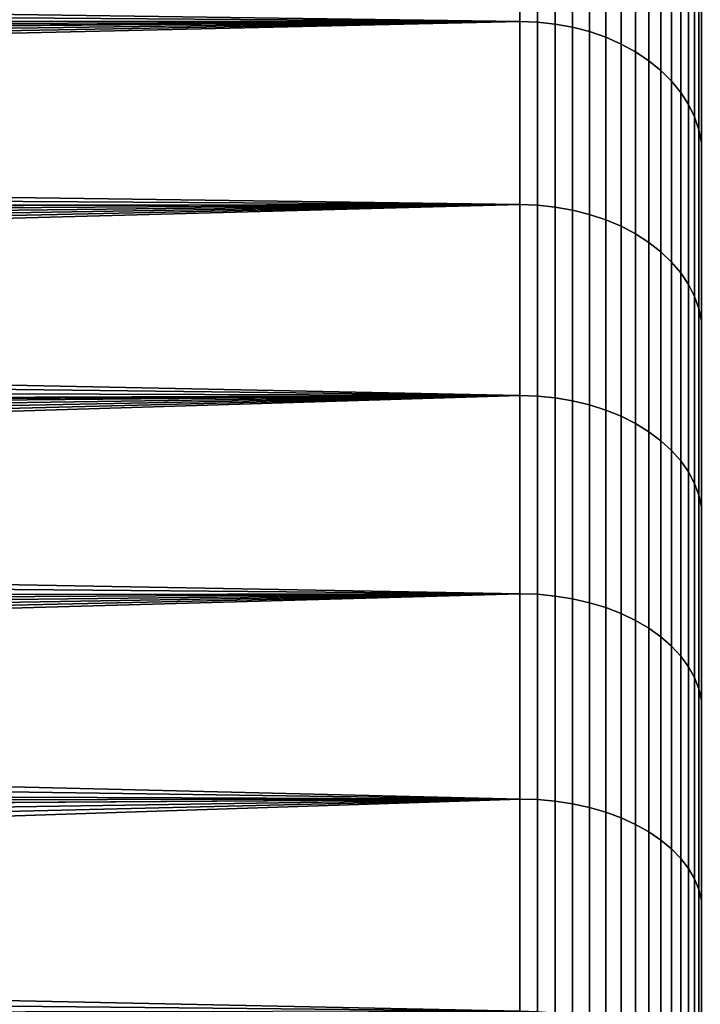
# Model space of a CAD drawing. Header units: metres. Extents: x -32 to 117, y -314 to 32.
# Tile 289 of 380: x 52.51 to 55.49, y 16.3 to 20.61. Entities that reach past the tile are written whole.
import ezdxf

# ---------------------------------------------------------------- set-up
doc = ezdxf.new("R2010")
doc.units = ezdxf.units.M
doc.layers.add('solid_24_501_064_XXX', color=7, linetype='CONTINUOUS')

msp = doc.modelspace()

# ---------------------------------------------------------------- linework, layer by layer
at = {"layer": 'solid_24_501_064_XXX'}
for points in [[(23.811499, 20.487005, 71.086189), (54.700001, 20.600269, 70.963882), (54.700001, 21.366354, 70.096382), (23.619194, 20.628641, 70.933014)], [(25.495491, 21.005751, 33.486263), (25.217369, 21.198549, 33.707336), (54.700001, 21.366354, 33.903622), (54.700001, 20.600269, 33.036118)], [(54.777321, 20.597513, 70.961349), (54.777321, 21.363497, 70.093956), (54.700001, 21.366354, 70.096382), (54.700001, 20.600269, 70.963882)], [(54.777321, 21.363497, 33.90604), (54.777321, 20.597513, 33.038654), (54.700001, 20.600269, 33.036118), (54.700001, 21.366354, 33.903622)], [(54.777321, 21.363497, 70.093956), (54.777321, 20.597513, 70.961349), (54.855072, 20.589106, 70.953606), (54.855072, 21.354776, 70.086571)], [(54.777321, 20.597513, 33.038654), (54.777321, 21.363497, 33.90604), (54.855072, 21.354776, 33.913429), (54.855072, 20.589106, 33.046394)], [(54.855072, 21.354776, 70.086571), (54.855072, 20.589106, 70.953606), (54.931324, 20.575127, 70.940735), (54.931324, 21.340275, 70.074295)], [(54.855072, 20.589106, 33.046394), (54.855072, 21.354776, 33.913429), (54.931324, 21.340275, 33.925709), (54.931324, 20.575127, 33.059261)], [(54.931324, 21.340275, 70.074295), (54.931324, 20.575127, 70.940735), (55.005348, 20.55571, 70.922867), (55.005348, 21.320137, 70.057236)], [(54.931324, 20.575127, 33.059261), (54.931324, 21.340275, 33.925709), (55.005348, 21.320137, 33.942764), (55.005348, 20.55571, 33.077137)], [(55.005348, 21.320137, 70.057236), (55.005348, 20.55571, 70.922867), (55.076424, 20.531042, 70.900154), (55.076424, 21.294554, 70.035568)], [(55.005348, 20.55571, 33.077137), (55.005348, 21.320137, 33.942764), (55.076424, 21.294554, 33.964432), (55.076424, 20.531042, 33.099842)], [(55.076424, 21.294554, 70.035568), (55.076424, 20.531042, 70.900154), (55.143867, 20.501366, 70.872833), (55.143867, 21.263771, 70.009499)], [(55.076424, 20.531042, 33.099842), (55.076424, 21.294554, 33.964432), (55.143867, 21.263771, 33.990505), (55.143867, 20.501366, 33.127163)], [(55.143867, 21.263771, 70.009499), (55.143867, 20.501366, 70.872833), (55.207027, 20.466961, 70.841164), (55.207027, 21.228088, 69.979271)], [(55.143867, 20.501366, 33.127163), (55.143867, 21.263771, 33.990505), (55.207027, 21.228088, 34.020725), (55.207027, 20.466961, 33.158836)], [(55.207027, 21.228088, 69.979271), (55.207027, 20.466961, 70.841164), (55.265297, 20.428165, 70.80545), (55.265297, 21.187849, 69.94519)], [(55.207027, 20.466961, 33.158836), (55.207027, 21.228088, 34.020725), (55.265297, 21.187849, 34.054806), (55.265297, 20.428165, 33.19455)], [(55.265297, 21.187849, 69.94519), (55.265297, 20.428165, 70.80545), (55.318108, 20.385349, 70.766037), (55.318108, 21.14344, 69.907578)], [(55.265297, 20.428165, 33.19455), (55.265297, 21.187849, 34.054806), (55.318108, 21.14344, 34.092419), (55.318108, 20.385349, 33.233963)], [(55.318108, 21.14344, 69.907578), (55.318108, 20.385349, 70.766037), (55.364956, 20.338928, 70.723305), (55.364956, 21.095293, 69.866798)], [(55.318108, 20.385349, 33.233963), (55.318108, 21.14344, 34.092419), (55.364956, 21.095293, 34.133198), (55.364956, 20.338928, 33.276699)], [(55.364956, 21.095293, 69.866798), (55.364956, 20.338928, 70.723305), (55.405388, 20.289349, 70.677658), (55.405388, 21.043871, 69.82325)], [(55.364956, 20.338928, 33.276699), (55.364956, 21.095293, 34.133198), (55.405388, 21.043871, 34.17675), (55.405388, 20.289349, 33.322338)], [(55.405388, 21.043871, 69.82325), (55.405388, 20.289349, 70.677658), (55.439014, 20.237089, 70.629555), (55.439014, 20.989668, 69.777344)], [(55.405388, 20.289349, 33.322338), (55.405388, 21.043871, 34.17675), (55.439014, 20.989668, 34.222656), (55.439014, 20.237089, 33.370445)], [(25.774513, 20.808062, 33.264351), (25.495491, 21.005751, 33.486263), (54.700001, 20.600269, 33.036118)], [(55.439014, 20.989668, 69.777344), (55.439014, 20.237089, 70.629555), (55.465508, 20.182657, 70.579445), (55.465508, 20.93321, 69.729523)], [(55.439014, 20.237089, 33.370445), (55.439014, 20.989668, 34.222656), (55.465508, 20.93321, 34.270473), (55.465508, 20.182657, 33.420555)], [(55.465508, 20.93321, 69.729523), (55.465508, 20.182657, 70.579445), (55.484612, 20.126574, 70.527817), (55.484612, 20.875042, 69.68026)], [(55.465508, 20.182657, 33.420555), (55.465508, 20.93321, 34.270473), (55.484612, 20.875042, 34.31974), (55.484612, 20.126574, 33.472183)], [(55.484612, 20.875042, 69.68026), (55.484612, 20.126574, 70.527817), (55.496147, 20.069382, 70.475166), (55.496147, 20.815723, 69.63002)], [(55.484612, 20.126574, 33.472183), (55.484612, 20.875042, 34.31974), (55.496147, 20.815723, 34.369984), (55.496147, 20.069382, 33.524834)], [(26.053558, 20.605742, 33.042061), (25.774513, 20.808062, 33.264351), (54.700001, 20.600269, 33.036118)], [(23.811499, 20.487005, 71.086189), (24.003387, 20.343695, 71.238869), (54.700001, 20.600269, 70.963882)], [(24.003387, 20.343695, 71.238869), (24.194359, 20.199028, 71.390701), (54.700001, 20.600269, 70.963882)], [(24.194359, 20.199028, 71.390701), (24.383913, 20.053331, 71.541336), (54.700001, 20.600269, 70.963882)], [(24.383913, 20.053331, 71.541336), (24.571548, 19.90694, 71.690445), (54.700001, 20.600269, 70.963882)], [(24.756763, 19.760206, 71.8377), (54.700001, 19.79899, 71.798988), (54.700001, 20.600269, 70.963882), (24.571548, 19.90694, 71.690445)], [(26.3326, 20.39868, 32.819439), (26.053558, 20.605742, 33.042061), (54.700001, 20.600269, 33.036118)], [(26.613995, 20.185762, 32.59549), (26.3326, 20.39868, 32.819439), (54.700001, 20.600269, 33.036118), (54.700001, 19.79899, 32.201012)], [(54.777321, 19.796341, 71.796341), (54.777321, 20.597513, 70.961349), (54.700001, 20.600269, 70.963882), (54.700001, 19.79899, 71.798988)], [(54.777321, 20.597513, 33.038654), (54.777321, 19.796341, 32.203659), (54.700001, 19.79899, 32.201012), (54.700001, 20.600269, 33.036118)], [(54.777321, 20.597513, 70.961349), (54.777321, 19.796341, 71.796341), (54.855072, 19.788261, 71.788261), (54.855072, 20.589106, 70.953606)], [(54.777321, 19.796341, 32.203659), (54.777321, 20.597513, 33.038654), (54.855072, 20.589106, 33.046394), (54.855072, 19.788261, 32.211739)], [(54.855072, 20.589106, 70.953606), (54.855072, 19.788261, 71.788261), (54.931324, 19.774824, 71.774826), (54.931324, 20.575127, 70.940735)], [(54.855072, 19.788261, 32.211739), (54.855072, 20.589106, 33.046394), (54.931324, 20.575127, 33.059261), (54.931324, 19.774824, 32.225174)], [(54.931324, 20.575127, 70.940735), (54.931324, 19.774824, 71.774826), (55.005348, 19.756163, 71.756165), (55.005348, 20.55571, 70.922867)], [(54.931324, 19.774824, 32.225174), (54.931324, 20.575127, 33.059261), (55.005348, 20.55571, 33.077137), (55.005348, 19.756163, 32.243835)], [(55.005348, 20.55571, 70.922867), (55.005348, 19.756163, 71.756165), (55.076424, 19.732456, 71.732452), (55.076424, 20.531042, 70.900154)], [(55.005348, 19.756163, 32.243835), (55.005348, 20.55571, 33.077137), (55.076424, 20.531042, 33.099842), (55.076424, 19.732456, 32.267544)], [(55.076424, 20.531042, 70.900154), (55.076424, 19.732456, 71.732452), (55.143867, 19.703932, 71.703934), (55.143867, 20.501366, 70.872833)], [(55.076424, 19.732456, 32.267544), (55.076424, 20.531042, 33.099842), (55.143867, 20.501366, 33.127163), (55.143867, 19.703932, 32.296066)], [(55.143867, 20.501366, 70.872833), (55.143867, 19.703932, 71.703934), (55.207027, 19.670866, 71.670868), (55.207027, 20.466961, 70.841164)], [(55.143867, 19.703932, 32.296066), (55.143867, 20.501366, 33.127163), (55.207027, 20.466961, 33.158836), (55.207027, 19.670866, 32.329132)], [(55.207027, 20.466961, 70.841164), (55.207027, 19.670866, 71.670868), (55.265297, 19.633579, 71.633575), (55.265297, 20.428165, 70.80545)], [(55.207027, 19.670866, 32.329132), (55.207027, 20.466961, 33.158836), (55.265297, 20.428165, 33.19455), (55.265297, 19.633579, 32.366421)], [(55.265297, 20.428165, 70.80545), (55.265297, 19.633579, 71.633575), (55.318108, 19.592428, 71.59243), (55.318108, 20.385349, 70.766037)], [(55.265297, 19.633579, 32.366421), (55.265297, 20.428165, 33.19455), (55.318108, 20.385349, 33.233963), (55.318108, 19.592428, 32.40757)], [(55.318108, 20.385349, 70.766037), (55.318108, 19.592428, 71.59243), (55.364956, 19.547813, 71.547813), (55.364956, 20.338928, 70.723305)], [(55.318108, 19.592428, 32.40757), (55.318108, 20.385349, 33.233963), (55.364956, 20.338928, 33.276699), (55.364956, 19.547813, 32.452187)], [(55.364956, 20.338928, 70.723305), (55.364956, 19.547813, 71.547813), (55.405388, 19.500162, 71.50016), (55.405388, 20.289349, 70.677658)], [(55.364956, 19.547813, 32.452187), (55.364956, 20.338928, 33.276699), (55.405388, 20.289349, 33.322338), (55.405388, 19.500162, 32.499836)], [(55.405388, 20.289349, 70.677658), (55.405388, 19.500162, 71.50016), (55.439014, 19.449936, 71.449936), (55.439014, 20.237089, 70.629555)], [(55.405388, 19.500162, 32.499836), (55.405388, 20.289349, 33.322338), (55.439014, 20.237089, 33.370445), (55.439014, 19.449936, 32.550064)], [(55.439014, 20.237089, 70.629555), (55.439014, 19.449936, 71.449936), (55.465508, 19.397621, 71.397621), (55.465508, 20.182657, 70.579445)], [(55.439014, 19.449936, 32.550064), (55.439014, 20.237089, 33.370445), (55.465508, 20.182657, 33.420555), (55.465508, 19.397621, 32.602379)], [(26.896978, 19.967312, 32.370773), (26.613995, 20.185762, 32.59549), (54.700001, 19.79899, 32.201012)], [(55.465508, 20.182657, 70.579445), (55.465508, 19.397621, 71.397621), (55.484612, 19.343719, 71.343719), (55.484612, 20.126574, 70.527817)], [(55.465508, 19.397621, 32.602379), (55.465508, 20.182657, 33.420555), (55.484612, 20.126574, 33.472183), (55.484612, 19.343719, 32.656281)], [(55.484612, 20.126574, 70.527817), (55.484612, 19.343719, 71.343719), (55.496147, 19.288752, 71.28875), (55.496147, 20.069382, 70.475166)], [(55.484612, 19.343719, 32.656281), (55.484612, 20.126574, 33.472183), (55.496147, 20.069382, 33.524834), (55.496147, 19.288752, 32.71125)], [(27.180437, 19.743832, 32.146004), (26.896978, 19.967312, 32.370773), (54.700001, 19.79899, 32.201012)], [(24.756763, 19.760206, 71.8377), (24.939058, 19.61348, 71.98278), (54.700001, 19.79899, 71.798988)], [(24.939058, 19.61348, 71.98278), (25.11932, 19.46615, 72.126328), (54.700001, 19.79899, 71.798988)], [(25.11932, 19.46615, 72.126328), (25.298649, 19.317451, 72.269089), (54.700001, 19.79899, 71.798988)], [(25.298649, 19.317451, 72.269089), (25.476879, 19.167536, 72.410919), (54.700001, 19.79899, 71.798988)], [(25.476879, 19.167536, 72.410919), (25.653841, 19.016552, 72.551659), (54.700001, 19.79899, 71.798988)], [(25.829365, 18.86466, 72.69117), (54.700001, 18.963884, 72.600266), (54.700001, 19.79899, 71.798988), (25.653841, 19.016552, 72.551659)], [(27.463261, 19.515858, 31.921869), (27.180437, 19.743832, 32.146004), (54.700001, 19.79899, 32.201012), (54.700001, 18.963884, 31.399731)], [(54.777321, 18.961348, 72.597511), (54.777321, 19.796341, 71.796341), (54.700001, 19.79899, 71.798988), (54.700001, 18.963884, 72.600266)], [(54.777321, 19.796341, 32.203659), (54.777321, 18.961348, 31.402487), (54.700001, 18.963884, 31.399731), (54.700001, 19.79899, 32.201012)], [(54.777321, 19.796341, 71.796341), (54.777321, 18.961348, 72.597511), (54.855072, 18.953608, 72.589104), (54.855072, 19.788261, 71.788261)], [(54.777321, 18.961348, 31.402487), (54.777321, 19.796341, 32.203659), (54.855072, 19.788261, 32.211739), (54.855072, 18.953608, 31.410894)], [(54.855072, 19.788261, 71.788261), (54.855072, 18.953608, 72.589104), (54.931324, 18.940739, 72.575127), (54.931324, 19.774824, 71.774826)], [(54.855072, 18.953608, 31.410894), (54.855072, 19.788261, 32.211739), (54.931324, 19.774824, 32.225174), (54.931324, 18.940739, 31.424873)], [(54.931324, 19.774824, 71.774826), (54.931324, 18.940739, 72.575127), (55.005348, 18.922863, 72.55571), (55.005348, 19.756163, 71.756165)], [(54.931324, 18.940739, 31.424873), (54.931324, 19.774824, 32.225174), (55.005348, 19.756163, 32.243835), (55.005348, 18.922863, 31.44429)], [(55.005348, 19.756163, 71.756165), (55.005348, 18.922863, 72.55571), (55.076424, 18.900156, 72.531044), (55.076424, 19.732456, 71.732452)], [(55.005348, 18.922863, 31.44429), (55.005348, 19.756163, 32.243835), (55.076424, 19.732456, 32.267544), (55.076424, 18.900156, 31.468958)], [(55.076424, 19.732456, 71.732452), (55.076424, 18.900156, 72.531044), (55.143867, 18.872835, 72.501366), (55.143867, 19.703932, 71.703934)], [(55.076424, 18.900156, 31.468958), (55.076424, 19.732456, 32.267544), (55.143867, 19.703932, 32.296066), (55.143867, 18.872835, 31.498634)], [(55.143867, 19.703932, 71.703934), (55.143867, 18.872835, 72.501366), (55.207027, 18.841166, 72.466965), (55.207027, 19.670866, 71.670868)], [(55.143867, 18.872835, 31.498634), (55.143867, 19.703932, 32.296066), (55.207027, 19.670866, 32.329132), (55.207027, 18.841166, 31.533039)], [(55.207027, 19.670866, 71.670868), (55.207027, 18.841166, 72.466965), (55.265297, 18.80545, 72.428162), (55.265297, 19.633579, 71.633575)], [(55.207027, 18.841166, 31.533039), (55.207027, 19.670866, 32.329132), (55.265297, 19.633579, 32.366421), (55.265297, 18.80545, 31.571835)], [(55.265297, 19.633579, 71.633575), (55.265297, 18.80545, 72.428162), (55.318108, 18.766035, 72.385345), (55.318108, 19.592428, 71.59243)], [(55.265297, 18.80545, 31.571835), (55.265297, 19.633579, 32.366421), (55.318108, 19.592428, 32.40757), (55.318108, 18.766035, 31.614651)], [(55.318108, 19.592428, 71.59243), (55.318108, 18.766035, 72.385345), (55.364956, 18.723301, 72.338928), (55.364956, 19.547813, 71.547813)], [(55.318108, 18.766035, 31.614651), (55.318108, 19.592428, 32.40757), (55.364956, 19.547813, 32.452187), (55.364956, 18.723301, 31.661072)], [(27.744343, 19.283949, 31.699032), (27.463261, 19.515858, 31.921869), (54.700001, 18.963884, 31.399731)], [(55.364956, 19.547813, 71.547813), (55.364956, 18.723301, 72.338928), (55.405388, 18.677662, 72.289345), (55.405388, 19.500162, 71.50016)], [(55.364956, 18.723301, 31.661072), (55.364956, 19.547813, 32.452187), (55.405388, 19.500162, 32.499836), (55.405388, 18.677662, 31.710651)], [(55.405388, 19.500162, 71.50016), (55.405388, 18.677662, 72.289345), (55.439014, 18.629553, 72.237091), (55.439014, 19.449936, 71.449936)], [(55.405388, 18.677662, 31.710651), (55.405388, 19.500162, 32.499836), (55.439014, 19.449936, 32.550064), (55.439014, 18.629553, 31.762911)], [(55.439014, 19.449936, 71.449936), (55.439014, 18.629553, 72.237091), (55.465508, 18.579445, 72.182655), (55.465508, 19.397621, 71.397621)], [(55.439014, 18.629553, 31.762911), (55.439014, 19.449936, 32.550064), (55.465508, 19.397621, 32.602379), (55.465508, 18.579445, 31.817343)], [(55.465508, 19.397621, 71.397621), (55.465508, 18.579445, 72.182655), (55.484612, 18.527815, 72.126572), (55.484612, 19.343719, 71.343719)], [(55.465508, 18.579445, 31.817343), (55.465508, 19.397621, 32.602379), (55.484612, 19.343719, 32.656281), (55.484612, 18.527815, 31.873426)], [(55.484612, 19.343719, 71.343719), (55.484612, 18.527815, 72.126572), (55.496147, 18.475166, 72.069382), (55.496147, 19.288752, 71.28875)], [(55.484612, 18.527815, 31.873426), (55.484612, 19.343719, 32.656281), (55.496147, 19.288752, 32.71125), (55.496147, 18.475166, 31.930618)], [(28.02257, 19.048695, 31.478128), (27.744343, 19.283949, 31.699032), (54.700001, 18.963884, 31.399731)], [(28.298048, 18.809956, 31.259085), (28.02257, 19.048695, 31.478128), (54.700001, 18.963884, 31.399731)], [(25.829365, 18.86466, 72.69117), (26.003283, 18.712021, 72.829315), (54.700001, 18.963884, 72.600266)], [(26.003283, 18.712021, 72.829315), (26.175423, 18.558798, 72.96595), (54.700001, 18.963884, 72.600266)], [(26.175423, 18.558798, 72.96595), (26.345615, 18.405161, 73.100952), (54.700001, 18.963884, 72.600266)], [(26.345615, 18.405161, 73.100952), (26.513695, 18.25128, 73.234192), (54.700001, 18.963884, 72.600266)], [(26.513695, 18.25128, 73.234192), (26.679487, 18.097334, 73.365547), (54.700001, 18.963884, 72.600266)], [(26.842829, 17.943502, 73.494904), (54.700001, 18.096378, 73.366356), (54.700001, 18.963884, 72.600266), (26.679487, 18.097334, 73.365547)], [(28.573143, 18.566252, 31.040651), (28.298048, 18.809956, 31.259085), (54.700001, 18.963884, 31.399731), (54.700001, 18.096378, 30.633646)], [(54.777321, 18.093958, 73.363495), (54.777321, 18.961348, 72.597511), (54.700001, 18.963884, 72.600266), (54.700001, 18.096378, 73.366356)], [(54.777321, 18.961348, 31.402487), (54.777321, 18.093958, 30.636503), (54.700001, 18.096378, 30.633646), (54.700001, 18.963884, 31.399731)], [(54.777321, 18.961348, 72.597511), (54.777321, 18.093958, 73.363495), (54.855072, 18.086573, 73.354774), (54.855072, 18.953608, 72.589104)], [(54.777321, 18.093958, 30.636503), (54.777321, 18.961348, 31.402487), (54.855072, 18.953608, 31.410894), (54.855072, 18.086573, 30.645224)], [(54.855072, 18.953608, 72.589104), (54.855072, 18.086573, 73.354774), (54.931324, 18.074291, 73.340279), (54.931324, 18.940739, 72.575127)], [(54.855072, 18.086573, 30.645224), (54.855072, 18.953608, 31.410894), (54.931324, 18.940739, 31.424873), (54.931324, 18.074291, 30.659725)], [(54.931324, 18.940739, 72.575127), (54.931324, 18.074291, 73.340279), (55.005348, 18.057236, 73.320137), (55.005348, 18.922863, 72.55571)], [(54.931324, 18.074291, 30.659725), (54.931324, 18.940739, 31.424873), (55.005348, 18.922863, 31.44429), (55.005348, 18.057236, 30.679863)], [(55.005348, 18.922863, 72.55571), (55.005348, 18.057236, 73.320137), (55.076424, 18.035566, 73.294556), (55.076424, 18.900156, 72.531044)], [(55.005348, 18.057236, 30.679863), (55.005348, 18.922863, 31.44429), (55.076424, 18.900156, 31.468958), (55.076424, 18.035566, 30.705446)], [(55.076424, 18.900156, 72.531044), (55.076424, 18.035566, 73.294556), (55.143867, 18.009495, 73.263771), (55.143867, 18.872835, 72.501366)], [(55.076424, 18.035566, 30.705446), (55.076424, 18.900156, 31.468958), (55.143867, 18.872835, 31.498634), (55.143867, 18.009495, 30.736229)], [(55.143867, 18.872835, 72.501366), (55.143867, 18.009495, 73.263771), (55.207027, 17.979273, 73.228088), (55.207027, 18.841166, 72.466965)], [(55.143867, 18.009495, 30.736229), (55.143867, 18.872835, 31.498634), (55.207027, 18.841166, 31.533039), (55.207027, 17.979273, 30.771912)], [(55.207027, 18.841166, 72.466965), (55.207027, 17.979273, 73.228088), (55.265297, 17.945192, 73.187851), (55.265297, 18.80545, 72.428162)], [(55.207027, 17.979273, 30.771912), (55.207027, 18.841166, 31.533039), (55.265297, 18.80545, 31.571835), (55.265297, 17.945192, 30.812151)], [(55.265297, 18.80545, 72.428162), (55.265297, 17.945192, 73.187851), (55.318108, 17.907581, 73.14344), (55.318108, 18.766035, 72.385345)], [(55.265297, 17.945192, 30.812151), (55.265297, 18.80545, 31.571835), (55.318108, 18.766035, 31.614651), (55.318108, 17.907581, 30.85656)], [(55.318108, 18.766035, 72.385345), (55.318108, 17.907581, 73.14344), (55.364956, 17.866802, 73.095291), (55.364956, 18.723301, 72.338928)], [(55.318108, 17.907581, 30.85656), (55.318108, 18.766035, 31.614651), (55.364956, 18.723301, 31.661072), (55.364956, 17.866802, 30.904707)], [(55.364956, 18.723301, 72.338928), (55.364956, 17.866802, 73.095291), (55.405388, 17.82325, 73.043869), (55.405388, 18.677662, 72.289345)], [(55.364956, 17.866802, 30.904707), (55.364956, 18.723301, 31.661072), (55.405388, 18.677662, 31.710651), (55.405388, 17.82325, 30.956129)], [(55.405388, 18.677662, 72.289345), (55.405388, 17.82325, 73.043869), (55.439014, 17.777342, 72.98967), (55.439014, 18.629553, 72.237091)], [(55.405388, 17.82325, 30.956129), (55.405388, 18.677662, 31.710651), (55.439014, 18.629553, 31.762911), (55.439014, 17.777342, 31.010332)], [(55.439014, 18.629553, 72.237091), (55.439014, 17.777342, 72.98967), (55.465508, 17.729525, 72.933212), (55.465508, 18.579445, 72.182655)], [(55.439014, 17.777342, 31.010332), (55.439014, 18.629553, 31.762911), (55.465508, 18.579445, 31.817343), (55.465508, 17.729525, 31.06679)], [(55.465508, 18.579445, 72.182655), (55.465508, 17.729525, 72.933212), (55.484612, 17.680258, 72.875038), (55.484612, 18.527815, 72.126572)], [(55.465508, 17.729525, 31.06679), (55.465508, 18.579445, 31.817343), (55.484612, 18.527815, 31.873426), (55.484612, 17.680258, 31.124958)], [(28.847082, 18.318129, 30.823452), (28.573143, 18.566252, 31.040651), (54.700001, 18.096378, 30.633646)], [(55.484612, 18.527815, 72.126572), (55.484612, 17.680258, 72.875038), (55.496147, 17.630018, 72.81572), (55.496147, 18.475166, 72.069382)], [(55.484612, 17.680258, 31.124958), (55.484612, 18.527815, 31.873426), (55.496147, 18.475166, 31.930618), (55.496147, 17.630018, 31.184277)], [(29.118891, 18.066292, 30.6082), (28.847082, 18.318129, 30.823452), (54.700001, 18.096378, 30.633646)], [(26.842829, 17.943502, 73.494904), (27.003546, 17.789965, 73.622147), (54.700001, 18.096378, 73.366356)], [(27.003546, 17.789965, 73.622147), (27.161766, 17.636589, 73.747429), (54.700001, 18.096378, 73.366356)], [(27.161766, 17.636589, 73.747429), (27.317698, 17.483191, 73.870941), (54.700001, 18.096378, 73.366356)], [(27.317698, 17.483191, 73.870941), (27.471401, 17.329756, 73.992714), (54.700001, 18.096378, 73.366356)], [(27.622944, 17.176268, 74.112801), (54.700001, 17.197956, 74.095932), (54.700001, 18.096378, 73.366356), (27.471401, 17.329756, 73.992714)], [(29.387596, 17.811472, 30.395569), (29.118891, 18.066292, 30.6082), (54.700001, 18.096378, 30.633646), (54.700001, 17.197956, 29.904066)], [(54.777321, 17.195656, 74.092979), (54.777321, 18.093958, 73.363495), (54.700001, 18.096378, 73.366356), (54.700001, 17.197956, 74.095932)], [(54.777321, 18.093958, 30.636503), (54.777321, 17.195656, 29.907021), (54.700001, 17.197956, 29.904066), (54.700001, 18.096378, 30.633646)], [(54.777321, 18.093958, 73.363495), (54.777321, 17.195656, 74.092979), (54.855072, 17.188637, 74.083961), (54.855072, 18.086573, 73.354774)], [(54.777321, 17.195656, 29.907021), (54.777321, 18.093958, 30.636503), (54.855072, 18.086573, 30.645224), (54.855072, 17.188637, 29.91604)], [(54.855072, 18.086573, 73.354774), (54.855072, 17.188637, 74.083961), (54.931324, 17.176966, 74.068962), (54.931324, 18.074291, 73.340279)], [(54.855072, 17.188637, 29.91604), (54.855072, 18.086573, 30.645224), (54.931324, 18.074291, 30.659725), (54.931324, 17.176966, 29.931034)], [(54.931324, 18.074291, 73.340279), (54.931324, 17.176966, 74.068962), (55.005348, 17.160755, 74.048141), (55.005348, 18.057236, 73.320137)], [(54.931324, 17.176966, 29.931034), (54.931324, 18.074291, 30.659725), (55.005348, 18.057236, 30.679863), (55.005348, 17.160755, 29.95186)], [(55.005348, 18.057236, 73.320137), (55.005348, 17.160755, 74.048141), (55.076424, 17.140163, 74.021683), (55.076424, 18.035566, 73.294556)], [(55.005348, 17.160755, 29.95186), (55.005348, 18.057236, 30.679863), (55.076424, 18.035566, 30.705446), (55.076424, 17.140163, 29.978319)], [(55.076424, 18.035566, 73.294556), (55.076424, 17.140163, 74.021683), (55.143867, 17.115387, 73.989845), (55.143867, 18.009495, 73.263771)], [(55.076424, 17.140163, 29.978319), (55.076424, 18.035566, 30.705446), (55.143867, 18.009495, 30.736229), (55.143867, 17.115387, 30.010151)], [(55.143867, 18.009495, 73.263771), (55.143867, 17.115387, 73.989845), (55.207027, 17.086664, 73.95295), (55.207027, 17.979273, 73.228088)], [(55.143867, 17.115387, 30.010151), (55.143867, 18.009495, 30.736229), (55.207027, 17.979273, 30.771912), (55.207027, 17.086664, 30.047052)], [(55.207027, 17.979273, 73.228088), (55.207027, 17.086664, 73.95295), (55.265297, 17.054276, 73.911331), (55.265297, 17.945192, 73.187851)], [(55.207027, 17.086664, 30.047052), (55.207027, 17.979273, 30.771912), (55.265297, 17.945192, 30.812151), (55.265297, 17.054276, 30.088667)], [(55.265297, 17.945192, 73.187851), (55.265297, 17.054276, 73.911331), (55.318108, 17.018532, 73.86541), (55.318108, 17.907581, 73.14344)], [(55.265297, 17.054276, 30.088667), (55.265297, 17.945192, 30.812151), (55.318108, 17.907581, 30.85656), (55.318108, 17.018532, 30.13459)], [(55.318108, 17.907581, 73.14344), (55.318108, 17.018532, 73.86541), (55.364956, 16.979776, 73.81562), (55.364956, 17.866802, 73.095291)], [(55.318108, 17.018532, 30.13459), (55.318108, 17.907581, 30.85656), (55.364956, 17.866802, 30.904707), (55.364956, 16.979776, 30.184381)], [(55.364956, 17.866802, 73.095291), (55.364956, 16.979776, 73.81562), (55.405388, 16.938387, 73.762436), (55.405388, 17.82325, 73.043869)], [(55.364956, 16.979776, 30.184381), (55.364956, 17.866802, 30.904707), (55.405388, 17.82325, 30.956129), (55.405388, 16.938387, 30.23756)], [(29.652225, 17.554434, 30.186201), (29.387596, 17.811472, 30.395569), (54.700001, 17.197956, 29.904066)], [(55.405388, 17.82325, 73.043869), (55.405388, 16.938387, 73.762436), (55.439014, 16.894758, 73.706383), (55.439014, 17.777342, 72.98967)], [(55.405388, 16.938387, 30.23756), (55.405388, 17.82325, 30.956129), (55.439014, 17.777342, 31.010332), (55.439014, 16.894758, 30.293613)], [(55.439014, 17.777342, 72.98967), (55.439014, 16.894758, 73.706383), (55.465508, 16.849316, 73.648003), (55.465508, 17.729525, 72.933212)], [(55.439014, 16.894758, 30.293613), (55.439014, 17.777342, 31.010332), (55.465508, 17.729525, 31.06679), (55.465508, 16.849316, 30.351999)], [(55.465508, 17.729525, 72.933212), (55.465508, 16.849316, 73.648003), (55.484612, 16.802494, 73.587845), (55.484612, 17.680258, 72.875038)], [(55.465508, 16.849316, 30.351999), (55.465508, 17.729525, 31.06679), (55.484612, 17.680258, 31.124958), (55.484612, 16.802494, 30.412155)], [(55.484612, 17.680258, 72.875038), (55.484612, 16.802494, 73.587845), (55.496147, 16.754749, 73.526505), (55.496147, 17.630018, 72.81572)], [(55.484612, 16.802494, 30.412155), (55.484612, 17.680258, 31.124958), (55.496147, 17.630018, 31.184277), (55.496147, 16.754749, 30.473499)], [(29.911804, 17.295969, 29.980701), (29.652225, 17.554434, 30.186201), (54.700001, 17.197956, 29.904066)], [(30.166687, 17.035669, 29.778706), (29.911804, 17.295969, 29.980701), (54.700001, 17.197956, 29.904066)], [(27.622944, 17.176268, 74.112801), (27.772388, 17.022707, 74.231224), (54.700001, 17.197956, 74.095932)], [(27.772388, 17.022707, 74.231224), (27.992765, 16.792191, 74.405853), (54.700001, 17.197956, 74.095932)], [(27.992765, 16.792191, 74.405853), (28.208784, 16.561401, 74.576981), (54.700001, 17.197956, 74.095932)], [(28.208784, 16.561401, 74.576981), (28.420664, 16.330267, 74.74472), (54.700001, 17.197956, 74.095932)], [(28.628622, 16.098707, 74.909203), (54.700001, 16.270151, 74.787766), (54.700001, 17.197956, 74.095932), (28.420664, 16.330267, 74.74472)], [(30.418688, 16.771936, 29.578979), (30.166687, 17.035669, 29.778706), (54.700001, 17.197956, 29.904066), (54.700001, 16.270151, 29.212236)], [(54.777321, 16.267975, 74.784714), (54.777321, 17.195656, 74.092979), (54.700001, 17.197956, 74.095932), (54.700001, 16.270151, 74.787766)], [(54.777321, 17.195656, 29.907021), (54.777321, 16.267975, 29.215284), (54.700001, 16.270151, 29.212236), (54.700001, 17.197956, 29.904066)], [(54.777321, 17.195656, 74.092979), (54.777321, 16.267975, 74.784714), (54.855072, 16.261333, 74.775414), (54.855072, 17.188637, 74.083961)], [(54.777321, 16.267975, 29.215284), (54.777321, 17.195656, 29.907021), (54.855072, 17.188637, 29.91604), (54.855072, 16.261333, 29.224585)], [(54.855072, 17.188637, 74.083961), (54.855072, 16.261333, 74.775414), (54.931324, 16.250292, 74.759949), (54.931324, 17.176966, 74.068962)], [(54.855072, 16.261333, 29.224585), (54.855072, 17.188637, 29.91604), (54.931324, 17.176966, 29.931034), (54.931324, 16.250292, 29.240049)], [(54.931324, 17.176966, 74.068962), (54.931324, 16.250292, 74.759949), (55.005348, 16.234957, 74.738472), (55.005348, 17.160755, 74.048141)], [(54.931324, 16.250292, 29.240049), (54.931324, 17.176966, 29.931034), (55.005348, 17.160755, 29.95186), (55.005348, 16.234957, 29.261528)], [(55.005348, 17.160755, 74.048141), (55.005348, 16.234957, 74.738472), (55.076424, 16.215475, 74.711189), (55.076424, 17.140163, 74.021683)], [(55.005348, 16.234957, 29.261528), (55.005348, 17.160755, 29.95186), (55.076424, 17.140163, 29.978319), (55.076424, 16.215475, 29.288813)], [(55.076424, 17.140163, 74.021683), (55.076424, 16.215475, 74.711189), (55.143867, 16.192036, 74.67836), (55.143867, 17.115387, 73.989845)], [(55.076424, 16.215475, 29.288813), (55.076424, 17.140163, 29.978319), (55.143867, 17.115387, 30.010151), (55.143867, 16.192036, 29.321644)], [(55.143867, 17.115387, 73.989845), (55.143867, 16.192036, 74.67836), (55.207027, 16.164864, 74.640297), (55.207027, 17.086664, 73.95295)], [(55.143867, 16.192036, 29.321644), (55.143867, 17.115387, 30.010151), (55.207027, 17.086664, 30.047052), (55.207027, 16.164864, 29.359699)], [(55.207027, 17.086664, 73.95295), (55.207027, 16.164864, 74.640297), (55.265297, 16.134222, 74.597382), (55.265297, 17.054276, 73.911331)], [(55.207027, 16.164864, 29.359699), (55.207027, 17.086664, 30.047052), (55.265297, 17.054276, 30.088667), (55.265297, 16.134222, 29.402617)], [(55.265297, 17.054276, 73.911331), (55.265297, 16.134222, 74.597382), (55.318108, 16.100407, 74.550018), (55.318108, 17.018532, 73.86541)], [(55.265297, 16.134222, 29.402617), (55.265297, 17.054276, 30.088667), (55.318108, 17.018532, 30.13459), (55.318108, 16.100407, 29.449978)], [(55.318108, 17.018532, 73.86541), (55.318108, 16.100407, 74.550018), (55.364956, 16.063742, 74.498672), (55.364956, 16.979776, 73.81562)], [(55.318108, 16.100407, 29.449978), (55.318108, 17.018532, 30.13459), (55.364956, 16.979776, 30.184381), (55.364956, 16.063742, 29.501329)], [(55.364956, 16.979776, 73.81562), (55.364956, 16.063742, 74.498672), (55.405388, 16.024584, 74.443825), (55.405388, 16.938387, 73.762436)], [(55.364956, 16.063742, 29.501329), (55.364956, 16.979776, 30.184381), (55.405388, 16.938387, 30.23756), (55.405388, 16.024584, 29.556173)], [(55.405388, 16.938387, 73.762436), (55.405388, 16.024584, 74.443825), (55.439014, 15.983311, 74.386017), (55.439014, 16.894758, 73.706383)], [(55.405388, 16.024584, 29.556173), (55.405388, 16.938387, 30.23756), (55.439014, 16.894758, 30.293613), (55.439014, 15.983311, 29.613981)], [(55.439014, 16.894758, 73.706383), (55.439014, 15.983311, 74.386017), (55.465508, 15.940319, 74.325806), (55.465508, 16.849316, 73.648003)], [(55.439014, 15.983311, 29.613981), (55.439014, 16.894758, 30.293613), (55.465508, 16.849316, 30.351999), (55.465508, 15.940319, 29.674194)], [(55.465508, 16.849316, 73.648003), (55.465508, 15.940319, 74.325806), (55.484612, 15.896024, 74.263763), (55.484612, 16.802494, 73.587845)], [(55.465508, 15.940319, 29.674194), (55.465508, 16.849316, 30.351999), (55.484612, 16.802494, 30.412155), (55.484612, 15.896024, 29.736233)], [(55.484612, 16.802494, 73.587845), (55.484612, 15.896024, 74.263763), (55.496147, 15.850854, 74.2005), (55.496147, 16.754749, 73.526505)], [(55.484612, 15.896024, 29.736233), (55.484612, 16.802494, 30.412155), (55.496147, 16.754749, 30.473499), (55.496147, 15.850854, 29.799498)], [(30.667101, 16.505621, 29.38221), (30.418688, 16.771936, 29.578979), (54.700001, 16.270151, 29.212236)], [(30.911148, 16.237677, 29.189085), (30.667101, 16.505621, 29.38221), (54.700001, 16.270151, 29.212236)]]:
    msp.add_3dface(points, dxfattribs=at)

doc.saveas('drawing.dxf')
